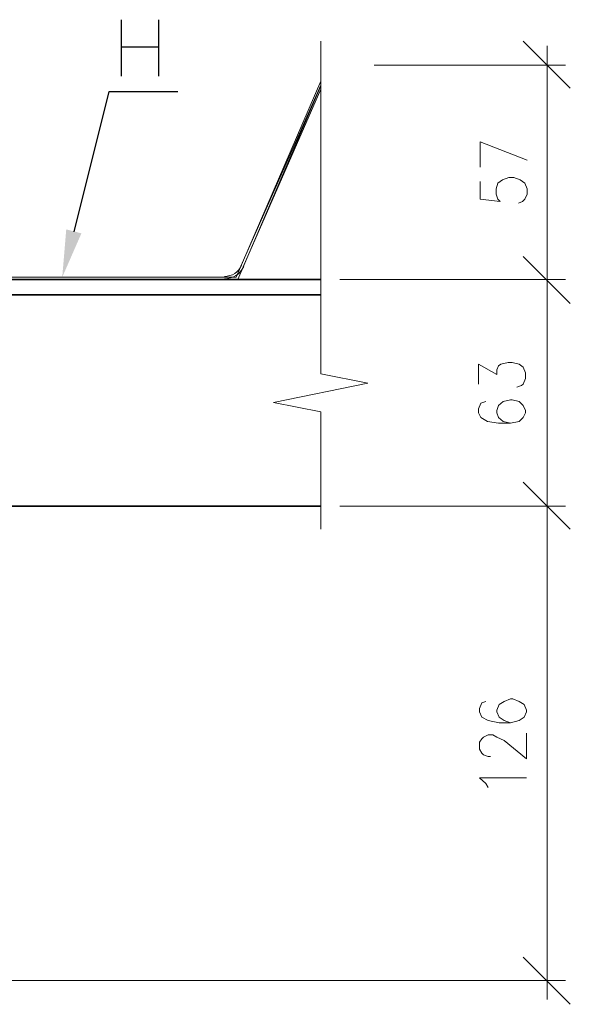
# Model space of a CAD drawing. Header units: millimetres. Extents: x 2063114 to 14983986, y -126020516 to 213791.
# Tile 276 of 656: x 2364559 to 2366359, y -1189500 to -1186280. Entities that reach past the tile are written whole.
import ezdxf

# ---------------------------------------------------------------- set-up
doc = ezdxf.new("R2010")
doc.units = ezdxf.units.MM
doc.layers.add('PDF2_Geometry', color=7, linetype='Continuous')
doc.layers.add('PDF2_Solid Fills', color=7, linetype='Continuous')

msp = doc.modelspace()

# ---------------------------------------------------------------- linework, layer by layer
at = {"layer": 'PDF2_Geometry', "linetype": 'ByBlock', "lineweight": 25}
for points in [[(2364890.83895, -1186280.06014), (2364890.83895, -1186465.15119)], [(2365013.33862, -1186465.15119), (2365013.33862, -1186280.06014)], [(2364890.83895, -1186368.70049), (2365013.33862, -1186368.70049)], [(2364737.02187, -1186973.54054), (2364851.72205, -1186514.71809), (2365075.93, -1186514.71809)]]:
    msp.add_lwpolyline(points, dxfattribs=at)
at = {"layer": 'PDF2_Geometry', "linetype": 'ByBlock', "lineweight": 13}
for points in [[(2365542.60625, -1187945.97734), (2365542.60625, -1187562.71645), (2365388.78917, -1187531.45335), (2365696.42333, -1187468.90541), (2365542.60625, -1187437.58799), (2365542.60625, -1186350.46187)], [(2365542.60625, -1186480.81533), (2365266.24605, -1187122.14348), (2364132.18182, -1187122.14348), (2363814.10852, -1186428.66309), (2363271.81641, -1186428.66309), (2362956.3719, -1187122.14348), (2361822.31854, -1187122.14348), (2361504.23437, -1186428.66309), (2360961.98571, -1186428.66309), (2360646.49775, -1187122.14348), (2360278.91186, -1187122.14348), (2360607.4243, -1187122.14348)], [(2360607.4243, -1187129.95383), (2360278.91186, -1187129.95383), (2360651.72275, -1187129.95383), (2360967.21071, -1186436.47343), (2361499.02023, -1186436.47343), (2361814.50819, -1187129.95383), (2362961.5969, -1187129.95383), (2363277.04141, -1186436.47343), (2363808.89438, -1186436.47343), (2364124.33889, -1187129.95383), (2365271.46019, -1187129.95383), (2365542.60625, -1186496.42516)], [(2365542.60625, -1186493.83981), (2365281.89933, -1187085.64452)], [(2365289.70967, -1187088.24072), (2365542.60625, -1186506.8643)], [(2365227.11829, -1187122.14348), (2364171.26614, -1187122.14348)], [(2364171.26614, -1187129.95383), (2365227.11829, -1187129.95383)]]:
    msp.add_lwpolyline(points, dxfattribs=at)
at = {"layer": 'PDF2_Geometry', "linetype": 'ByBlock', "lineweight": 18}
for points in [[(2366358.58631, -1186504.27895), (2366204.76923, -1186350.46187)], [(2366283.01389, -1187192.53435), (2366283.01389, -1186366.0717)], [(2365717.25816, -1186428.66309), (2366342.97648, -1186428.66309)], [(2366064.02008, -1186762.35708), (2366064.02008, -1186678.93086), (2366217.83716, -1186738.89345)], [(2366064.02008, -1186809.28432), (2366064.02008, -1186866.65071), (2366129.19681, -1186874.46105), (2366121.34301, -1186866.65071), (2366116.17233, -1186850.99743), (2366116.17233, -1186832.74794), (2366121.34301, -1186814.50932), (2366137.00715, -1186804.07018), (2366157.88543, -1186796.25984), (2366173.49526, -1186796.25984), (2366194.37354, -1186804.07018), (2366209.99423, -1186814.50932), (2366217.83716, -1186832.74794), (2366217.83716, -1186850.99743), (2366209.99423, -1186866.65071), (2366202.18388, -1186874.46105), (2366189.1594, -1186879.68605)], [(2366283.01389, -1187069.99124), (2366283.01389, -1187930.3132)], [(2366058.80594, -1187471.49075), (2366058.80594, -1187406.31402), (2366118.75767, -1187440.21679), (2366118.75767, -1187424.56351), (2366123.98267, -1187411.52816), (2366131.78215, -1187406.31402), (2366155.25664, -1187401.09989), (2366168.28112, -1187401.09989), (2366191.74474, -1187406.31402), (2366204.76923, -1187416.75316), (2366212.62302, -1187435.00265), (2366212.62302, -1187453.24127), (2366204.76923, -1187471.49075), (2366199.59854, -1187476.70489), (2366183.9344, -1187481.92989)], [(2366082.26957, -1187528.85714), (2366066.60542, -1187534.08214), (2366058.80594, -1187552.32076), (2366058.80594, -1187565.35611), (2366066.60542, -1187580.96593), (2366087.4837, -1187594.03387), (2366123.98267, -1187599.25887), (2366163.05612, -1187599.25887), (2366191.74474, -1187594.03387), (2366204.76923, -1187580.96593), (2366212.62302, -1187565.35611), (2366212.62302, -1187557.54576), (2366204.76923, -1187541.88162), (2366191.74474, -1187528.85714), (2366168.28112, -1187523.643), (2366163.05612, -1187523.643), (2366139.5925, -1187528.85714), (2366123.98267, -1187541.88162), (2366118.75767, -1187557.54576), (2366118.75767, -1187565.35611), (2366123.98267, -1187580.96593), (2366139.5925, -1187594.03387), (2366163.05612, -1187599.25887)], [(2366283.01389, -1187807.81354), (2366283.01389, -1189484.15902)], [(2366082.26957, -1188509.10428), (2366069.24508, -1188514.31842), (2366061.39129, -1188532.56791), (2366061.39129, -1188543.00705), (2366069.24508, -1188561.24567), (2366090.07991, -1188571.68481), (2366126.56802, -1188579.49515), (2366163.05612, -1188579.49515), (2366191.74474, -1188571.68481), (2366207.39802, -1188561.24567), (2366215.20837, -1188543.00705), (2366215.20837, -1188537.78205), (2366207.39802, -1188519.53256), (2366191.74474, -1188509.10428), (2366170.90992, -1188501.29394), (2366163.05612, -1188501.29394), (2366142.22129, -1188509.10428), (2366126.56802, -1188519.53256), (2366118.75767, -1188537.78205), (2366118.75767, -1188543.00705), (2366126.56802, -1188561.24567), (2366142.22129, -1188571.68481), (2366163.05612, -1188579.49515)], [(2366097.87939, -1188688.97033), (2366090.07991, -1188688.97033), (2366074.41577, -1188683.79964), (2366069.24508, -1188678.57464), (2366061.39129, -1188665.55016), (2366061.39129, -1188642.08654), (2366069.24508, -1188631.6474), (2366074.41577, -1188626.4224), (2366090.07991, -1188618.62292), (2366105.73319, -1188618.62292), (2366118.75767, -1188626.4224), (2366142.22129, -1188636.86154), (2366215.20837, -1188696.82413), (2366215.20837, -1188613.39791)], [(2366090.07991, -1188790.67862), (2366082.26957, -1188777.61068), (2366061.39129, -1188759.37206), (2366215.20837, -1188759.37206)], [(2366204.76923, -1189345.96263), (2366358.58631, -1189499.77971)], [(2363892.30973, -1189421.5785), (2366342.97648, -1189421.5785)]]:
    msp.add_lwpolyline(points, dxfattribs=at)
for points in [[(2366204.76923, -1187054.38141), (2366358.58631, -1187208.19849)], [(2366342.97648, -1187129.95383), (2365605.15418, -1187129.95383)], [(2366204.76923, -1187792.16026), (2366358.58631, -1187945.97734)], [(2366342.97648, -1187870.36147), (2365605.15418, -1187870.36147)]]:
    msp.add_lwpolyline(points, close=True, dxfattribs=at)
at = {"layer": 'PDF2_Geometry', "linetype": 'ByBlock', "lineweight": 35}
for points in [[(2359999.95546, -1187129.95383), (2365542.60625, -1187129.95383)], [(2359999.95546, -1187179.50987), (2365542.60625, -1187179.50987)], [(2365542.60625, -1187870.36147), (2359999.95546, -1187870.36147)]]:
    msp.add_lwpolyline(points, dxfattribs=at)
at = {"layer": 'PDF2_Geometry', "linetype": 'ByBlock', "lineweight": 13}
for centre, radius, start, end in [((2365228.43538, -1187058.28137), 61.27677, 269.99748484, 335.49214699), ((2365228.47326, -1187058.33811), 69.01953, 269.96631943, 335.49111727)]:
    msp.add_arc(centre, radius, start, end, dxfattribs=at)
at = {"layer": 'PDF2_Solid Fills', "linetype": 'ByBlock', "transparency": 33554559}
msp.add_solid([(2364760.48549, -1186978.76554), (2364697.89411, -1187122.14348), (2364710.92945, -1186965.7302)], dxfattribs=at)

doc.saveas('drawing.dxf')
